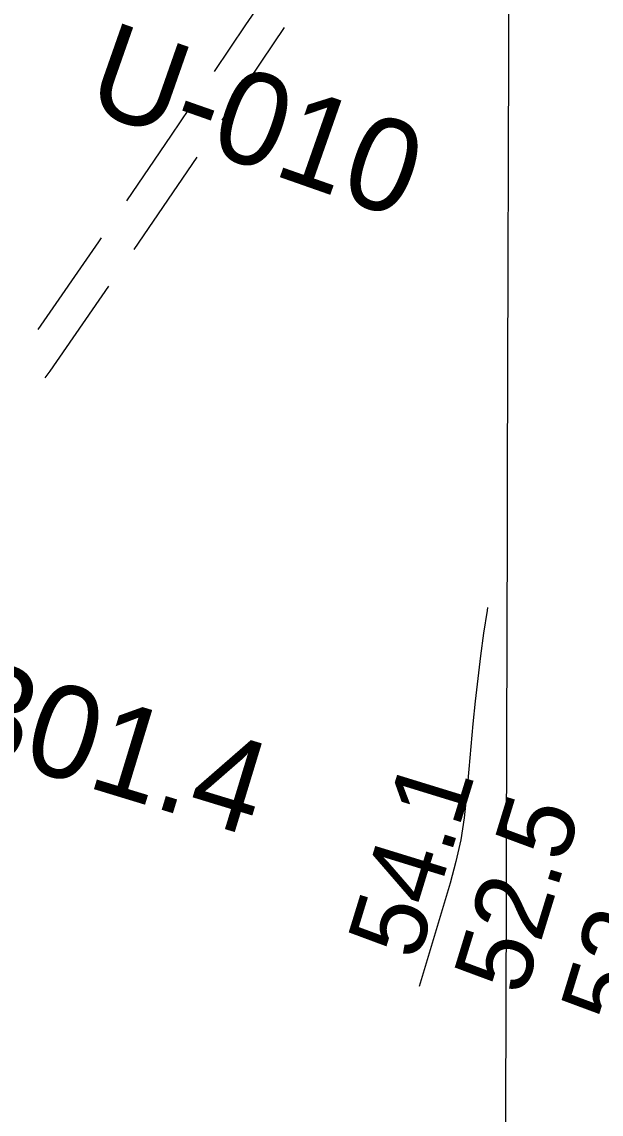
# Model space of a CAD drawing. Extents: x 3161665 to 3199565, y 885729 to 911164.
# Drawn here: x 3175931 to 3176450, y 903642 to 904620 of the extents above; entities that cross this region are included whole.
import ezdxf

# ---------------------------------------------------------------- set-up
doc = ezdxf.new("R2010")
doc.units = 0
for name, color, linetype in [('V-GRID-MAJR', 7, 'Continuous'), ('V-RIVR-RANG', 7, 'Continuous'), ('V-RIVR-RANG-IDEN', 7, 'Continuous'), ('V-ROAD-CNTR', 7, 'Continuous'), ('V-TOPO-MINR', 7, 'Continuous')]:
    doc.layers.add(name, color=color, linetype=linetype)

msp = doc.modelspace()

# ---------------------------------------------------------------- linework, layer by layer
at = {"layer": 'V-GRID-MAJR'}
msp.add_spline([(3176327.96, 891166.6), (3176345.58, 897226.3), (3176363.22, 903289.08), (3176380.86, 909351.9), (3176380.87, 909354.94)], degree=3, dxfattribs=at)
at = {"layer": 'V-ROAD-CNTR'}
msp.add_line((3176031.38, 904415.87), (3176087.67, 904498.52), dxfattribs=at)
for points in [[(3176103.24, 904575.31), (3176131.25, 904616.9), (3176159.53, 904657.96)], [(3176110.03, 904531.69), (3176156.05, 904600.02), (3176166.04, 904614.52)], [(3176024.73, 904459.4), (3176064.72, 904518.12), (3176080.9, 904542.14)], [(3175945.42, 904344.04), (3175999.7, 904422.64), (3176002.22, 904426.34)], [(3175951.57, 904300.87), (3175956.24, 904306.9), (3176008.72, 904382.91)]]:
    msp.add_lwpolyline(points, dxfattribs=at)
at = {"layer": 'V-TOPO-MINR'}
msp.add_lwpolyline([(3176347.82, 904095.34), (3176347.36, 904092.52), (3176344.29, 904072.32), (3176341.54, 904052.08), (3176339.01, 904031.8), (3176336.75, 904011.49), (3176334.63, 903991.16), (3176332.74, 903970.81), (3176331, 903950.45), (3176329.11, 903926.9), (3176326.88, 903907.02), (3176323.81, 903887.3), (3176319.5, 903867.82), (3176314.36, 903848.49), (3176286.55, 903755.93)], dxfattribs=at)

# ---------------------------------------------------------------- texts
at = {"layer": 'V-RIVR-RANG'}
for s, p in [('54.1', (3176285.34, 903777.58)), ('52.5', (3176380.3, 903746.14)), ('53.4', (3176475.95, 903716.97))]:
    msp.add_text(s, height=67, rotation=72.89833, dxfattribs=at).set_placement(p)
at = {"layer": 'V-RIVR-RANG-IDEN'}
for s, rotation, p in [('U-010', 340.66415, (3175985.12, 904542.58)), ('R-301.4', 343.04236, (3175757.13, 904005.25))]:
    msp.add_text(s, height=83, rotation=rotation, dxfattribs=at).set_placement(p)

doc.saveas('drawing.dxf')
